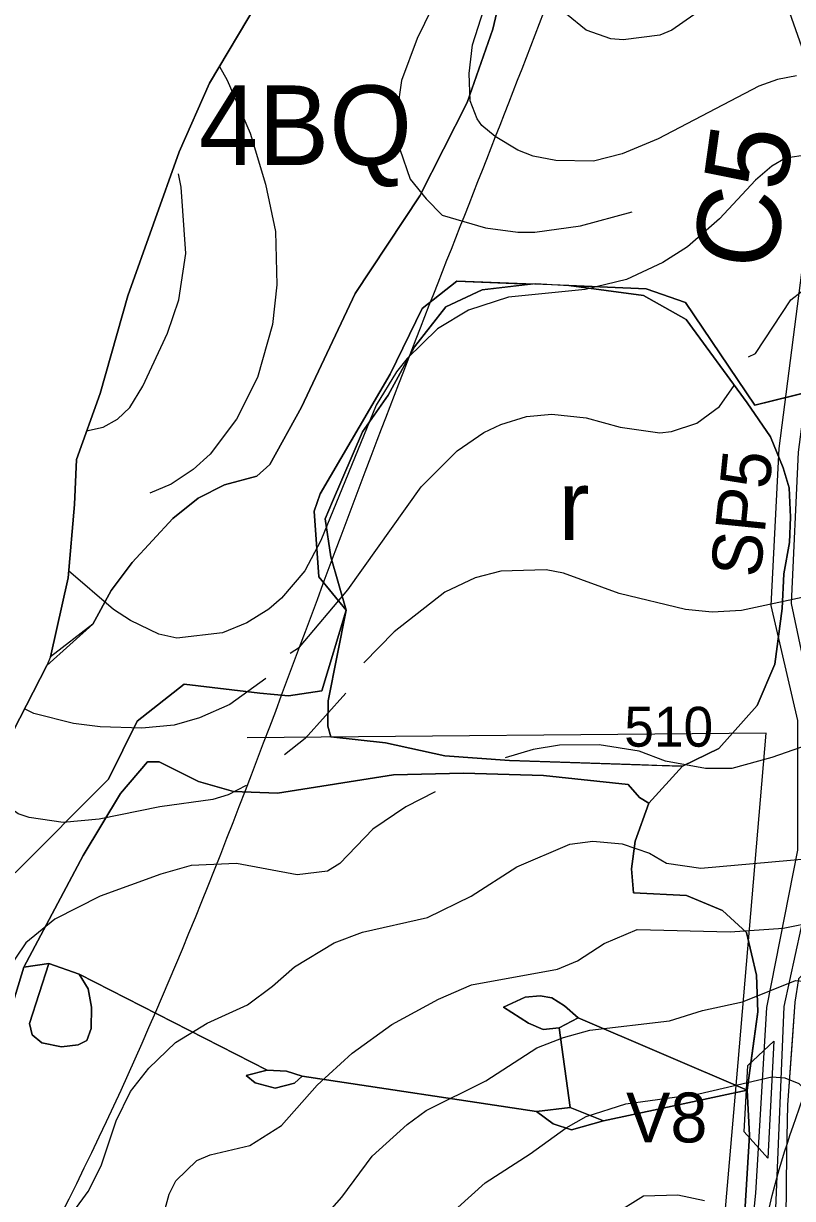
# Model space of a CAD drawing. Extents: x -684583 to -680383, y -1157874 to -1154904.
# Drawn here: x -683469.1 to -683237.5, y -1156658.6 to -1156304.8 of the extents above; entities that cross this region are included whole.
import ezdxf

# ---------------------------------------------------------------- set-up
doc = ezdxf.new("R2010")
doc.units = 0
for name, color, linetype in [('01_OBVOD PÚ', 7, 'Continuous'), ('01_SPRÁV_HRANICE', 7, 'Continuous'), ('01_VRSTEVNICE', 7, 'Continuous'), ('02_KULTURY STAV', 7, 'Continuous'), ('03_PC_OBJEKTY_NÁVRH', 7, 'Continuous'), ('03_PC_POPIS_STAV', 7, 'Continuous'), ('03_PC_STAV', 7, 'Continuous'), ('06_BIOGEOGRAFIE', 7, 'Continuous'), ('06_ÚSES_IP', 7, 'Continuous')]:
    doc.layers.add(name, color=color, linetype=linetype)

msp = doc.modelspace()

# ---------------------------------------------------------------- linework, layer by layer
at = {"layer": '01_OBVOD PÚ'}
msp.add_lwpolyline([(-683398.79, -1156298.66), (-683413.1, -1156322.77), (-683422.24, -1156343.5), (-683437.73, -1156386.86), (-683446.08, -1156416.21), (-683453.19, -1156436.08), (-683453.82, -1156449.66), (-683455.73, -1156471.73), (-683461.01, -1156495.56), (-683462.1, -1156498.16), (-683480.56, -1156533.92), (-683491.16, -1156554.95), (-683503.34, -1156584.23), (-683524.73, -1156612.92), (-683565.38, -1156674.86)], dxfattribs=at)
at = {"layer": '01_SPRÁV_HRANICE'}
msp.add_lwpolyline([(-683398.79, -1156298.66), (-683413.1, -1156322.77), (-683422.24, -1156343.5), (-683437.73, -1156386.86), (-683446.08, -1156416.21), (-683453.19, -1156436.08), (-683453.82, -1156449.66), (-683455.73, -1156471.73), (-683461.01, -1156495.56), (-683462.1, -1156498.16), (-683480.56, -1156533.92), (-683491.16, -1156554.95), (-683503.34, -1156584.23), (-683524.73, -1156612.92), (-683565.38, -1156674.86)], dxfattribs=at)
at = {"layer": '01_VRSTEVNICE'}
for points in [[(-683332.65, -1156258.1), (-683333.77, -1156268.27), (-683336.63, -1156277.63), (-683344.05, -1156295.89), (-683350.61, -1156309.29), (-683355.32, -1156321.99), (-683356.6, -1156331.26), (-683355.75, -1156342.67), (-683352.64, -1156351.67), (-683347.9, -1156357.65), (-683343.05, -1156362.5), (-683329.98, -1156366.36), (-683320.23, -1156367.64), (-683315.09, -1156367.64), (-683301.4, -1156365.78), (-683285.85, -1156361.5)], [(-683236.35, -1156320.56), (-683242.06, -1156321.7), (-683247.62, -1156323.7), (-683278.01, -1156339.53), (-683288.85, -1156344.1), (-683297.41, -1156346.24), (-683308.82, -1156346.1), (-683315.67, -1156344.81), (-683320.23, -1156342.96), (-683327.08, -1156338.82), (-683331.07, -1156335.54), (-683332.5, -1156333.54), (-683334.64, -1156328.12), (-683334.92, -1156319.85), (-683333.92, -1156311.29), (-683326.22, -1156287.33)], [(-683259.61, -1156296.74), (-683273.87, -1156306.87), (-683277.44, -1156308.3), (-683288.56, -1156309.72), (-683292.27, -1156309.44), (-683299.69, -1156306.87), (-683305.54, -1156302.02)], [(-683410.14, -1156317.77), (-683407.81, -1156321.85), (-683400.82, -1156337.82), (-683396.26, -1156353.23), (-683393.21, -1156367.43), (-683392.83, -1156383.47), (-683394.12, -1156395.45), (-683398.68, -1156411.43), (-683404.96, -1156423.98), (-683412.95, -1156434.54), (-683418.08, -1156439.1), (-683424.65, -1156443.52), (-683431.06, -1156446.23)], [(-683232.93, -1156344.38), (-683239.64, -1156345.38), (-683243.77, -1156347.81), (-683248.62, -1156351.95), (-683259.46, -1156363.64), (-683269.16, -1156372.06), (-683276.58, -1156376.76), (-683287.56, -1156381.9), (-683299.97, -1156384.9), (-683323.08, -1156387.18), (-683335.06, -1156391.17), (-683344.48, -1156396.73), (-683353.61, -1156405.72), (-683356.75, -1156409.72), (-683362.88, -1156419.7), (-683379.57, -1156460.5), (-683384.42, -1156469.63), (-683391.41, -1156477.9), (-683395.26, -1156481.18), (-683401.82, -1156485.32), (-683409.24, -1156488.31), (-683422.93, -1156489.88), (-683428.35, -1156488.74), (-683436.91, -1156484.6), (-683442.05, -1156481.32), (-683455.55, -1156469.65)], [(-683450.11, -1156427.46), (-683445.18, -1156426.4), (-683440.84, -1156423.93), (-683437.13, -1156420.43), (-683433.2, -1156413.99), (-683425.79, -1156398.02), (-683422.36, -1156388.03), (-683420.22, -1156374.05), (-683421.65, -1156354.08), (-683422.41, -1156350.05)], [(-683250.76, -1156405.15), (-683248.62, -1156404.15), (-683238.07, -1156388.03), (-683234.93, -1156385.61)], [(-683388.84, -1156494.45), (-683385.99, -1156492.59), (-683371.44, -1156475.33), (-683349.33, -1156444.38), (-683338.49, -1156433.54), (-683330.5, -1156427.97), (-683325.36, -1156425.55), (-683317.66, -1156423.12), (-683309.96, -1156422.41), (-683299.69, -1156423.55), (-683289.42, -1156426.4), (-683277.44, -1156428.12), (-683274.01, -1156427.69), (-683266.31, -1156425.12), (-683259.46, -1156420.13), (-683255.04, -1156413.85)], [(-683234.64, -1156477.61), (-683252.9, -1156481.61), (-683261.75, -1156482.04), (-683269.73, -1156481.32), (-683289.7, -1156476.47), (-683306.54, -1156470.34), (-683311.67, -1156469.34), (-683325.36, -1156469.77), (-683333.07, -1156471.77), (-683342.2, -1156476.04), (-683357.46, -1156488.03), (-683366.59, -1156497.3)], [(-683396.12, -1156502.01), (-683406.96, -1156509.85), (-683416.09, -1156513.85), (-683423.79, -1156516.13), (-683433.49, -1156516.98), (-683446.04, -1156516.56), (-683454.03, -1156515.56), (-683466.01, -1156512.56), (-683468.85, -1156511.23)], [(-683372.01, -1156506.43), (-683384.28, -1156520.12), (-683390.53, -1156525.06)], [(-683219.81, -1156517.55), (-683243.77, -1156525.83), (-683255.75, -1156529.11), (-683263.74, -1156529.11), (-683275.72, -1156526.97), (-683283.71, -1156523.97), (-683295.7, -1156521.98), (-683307.68, -1156522.12), (-683315.67, -1156523.4), (-683324.08, -1156525.97)], [(-683402.05, -1156534.3), (-683407.53, -1156537.1), (-683412.09, -1156538.52), (-683428.07, -1156540.66), (-683446.33, -1156544.37), (-683457.17, -1156545.37), (-683467.44, -1156543.94), (-683470.72, -1156542.8), (-683475.57, -1156539.24), (-683480.28, -1156533.37)], [(-683345.17, -1156536.16), (-683354.02, -1156540.69), (-683363.88, -1156547.37), (-683373.86, -1156557.78), (-683377.57, -1156560.06), (-683386.7, -1156561.2), (-683404.96, -1156557.78), (-683418.65, -1156558.35), (-683427.78, -1156560.92), (-683446.04, -1156567.62), (-683459.74, -1156574.47), (-683468.44, -1156581.6), (-683474.29, -1156590.3), (-683476.28, -1156600.86), (-683477.71, -1156615.41), (-683479.99, -1156629.96), (-683483.98, -1156644.51), (-683488.55, -1156654.21), (-683492.26, -1156658.91)], [(-683458.31, -1156668.33), (-683449.61, -1156656.49), (-683445.76, -1156648.79), (-683441.19, -1156635.24), (-683436.91, -1156626.39), (-683431.35, -1156619.4), (-683423.36, -1156611.7), (-683413.8, -1156605.85), (-683401.68, -1156600.29), (-683394.12, -1156594.72), (-683387.56, -1156588.88), (-683375.58, -1156581.6), (-683367.02, -1156578.46), (-683347.47, -1156574.04), (-683334.35, -1156567.62), (-683320.51, -1156558.78), (-683304.54, -1156551.93), (-683297.69, -1156551.08), (-683288.85, -1156551.79), (-683280.58, -1156554.64), (-683275.44, -1156557.64), (-683265.17, -1156559.21), (-683222.38, -1156555.35)], [(-683427.07, -1156663.91), (-683425.21, -1156657.35), (-683423.22, -1156653.35), (-683416.94, -1156647.22), (-683412.95, -1156645.51), (-683400.97, -1156642.65), (-683391.41, -1156636.66), (-683380.71, -1156624.54), (-683370.16, -1156614.84), (-683358.17, -1156606.28), (-683344.19, -1156598.58), (-683334.21, -1156594.3), (-683308.25, -1156589.59), (-683302.26, -1156587.02), (-683294.27, -1156581.89), (-683284.28, -1156577.61), (-683256.33, -1156578.32), (-683240.35, -1156577.18), (-683230.36, -1156575.18)], [(-683382.14, -1156668.33), (-683373.29, -1156658.2), (-683364.16, -1156645.93), (-683353.61, -1156636.38), (-683347.9, -1156632.1), (-683329.93, -1156623.25), (-683314.52, -1156613.27), (-683306.54, -1156610.13), (-683298.55, -1156607.99), (-683274.58, -1156605.14), (-683264.6, -1156602), (-683252.62, -1156599.43), (-683236.64, -1156593.01), (-683230.36, -1156593.44), (-683228.37, -1156595.15), (-683219.09, -1156611.41), (-683215.53, -1156616.12), (-683198.13, -1156632.24), (-683180.44, -1156652.92), (-683174.02, -1156658.34), (-683167.6, -1156662.48)], [(-683338.35, -1156661.34), (-683330.07, -1156653.92), (-683316.52, -1156645.22), (-683305.68, -1156637.38), (-683299.69, -1156633.95), (-683287.71, -1156630.1), (-683265.74, -1156627.1), (-683243.77, -1156621.97), (-683239.78, -1156622.25), (-683235.64, -1156623.97), (-683231.65, -1156627.96), (-683225.23, -1156637.09), (-683210.82, -1156653.07), (-683195.13, -1156673.61)], [(-683264.03, -1156659.34), (-683272.02, -1156657.63), (-683282.43, -1156657.92), (-683291.7, -1156663.76)]]:
    msp.add_lwpolyline(points, dxfattribs=at)
at = {"layer": '02_KULTURY STAV'}
for points in [[(-683171.14, -1156249.94), (-683184.73, -1156315.73), (-683195.8, -1156340.96), (-683223.29, -1156404.62), (-683229.5, -1156414.89), (-683248.89, -1156419.76), (-683269.76, -1156388.87), (-683281.59, -1156384.74), (-683304.9, -1156383.71), (-683338.64, -1156382.37), (-683349.03, -1156390.61), (-683358.7, -1156410.42), (-683379.76, -1156446.48), (-683381.62, -1156451.71), (-683380.17, -1156471.46), (-683371.92, -1156481.45), (-683379.32, -1156505.79), (-683389.29, -1156507.28), (-683397.99, -1156506.51), (-683420.76, -1156503.71), (-683434.86, -1156514.91), (-683443.57, -1156532.32), (-683471.62, -1156560.57)], [(-683565.38, -1156674.86), (-683524.73, -1156612.92), (-683503.34, -1156584.23), (-683491.16, -1156554.95), (-683480.56, -1156533.92), (-683462.1, -1156498.16), (-683448.29, -1156485.69), (-683442.69, -1156475.53), (-683436.4, -1156467.16), (-683424.11, -1156453.92), (-683416.55, -1156447.71), (-683408.58, -1156443.7), (-683398.81, -1156441.08), (-683394.9, -1156437.57), (-683385.41, -1156420.39), (-683369.19, -1156386.16), (-683349.81, -1156356.71), (-683335.5, -1156328.62), (-683327.82, -1156306.53), (-683323.6, -1156288.47)], [(-683323.6, -1156288.47), (-683327.82, -1156306.53), (-683335.5, -1156328.62), (-683349.81, -1156356.71), (-683369.19, -1156386.16), (-683385.41, -1156420.39), (-683394.9, -1156437.57), (-683398.81, -1156441.08), (-683408.58, -1156443.7), (-683416.55, -1156447.71), (-683424.11, -1156453.92), (-683436.4, -1156467.16), (-683442.69, -1156475.53), (-683448.29, -1156485.69), (-683461.01, -1156495.56), (-683455.73, -1156471.73), (-683453.82, -1156449.66), (-683453.19, -1156436.08), (-683446.08, -1156416.21), (-683437.73, -1156386.86), (-683422.24, -1156343.5), (-683413.1, -1156322.77), (-683398.79, -1156298.66)], [(-683251.92, -1156662.61), (-683250.43, -1156639.58), (-683251.22, -1156625.99), (-683249.42, -1156613.32), (-683247.96, -1156602.47), (-683248.35, -1156591.38), (-683251.33, -1156578.58), (-683258.61, -1156571.95), (-683269.44, -1156567.36), (-683285.39, -1156566.55), (-683286.01, -1156559.35), (-683284.9, -1156551.01), (-683280.82, -1156539.6), (-683270.62, -1156528.49), (-683259.73, -1156523.16), (-683248.19, -1156510.2), (-683242.87, -1156497.72), (-683240.67, -1156481.02), (-683240.17, -1156470.49), (-683238.45, -1156461.1), (-683238.16, -1156453.49), (-683238.51, -1156444.68), (-683240.35, -1156438.6), (-683244.13, -1156429.31), (-683251.16, -1156419.06), (-683269.53, -1156393.99), (-683282.37, -1156386.71), (-683304.9, -1156383.71), (-683281.59, -1156384.74), (-683269.76, -1156388.87), (-683248.89, -1156419.76), (-683232.53, -1156415.71)], [(-683471.62, -1156560.57), (-683443.57, -1156532.32), (-683434.86, -1156514.91), (-683420.76, -1156503.71), (-683397.99, -1156506.51), (-683389.29, -1156507.28), (-683379.32, -1156505.79), (-683371.92, -1156481.45), (-683377.42, -1156508.74), (-683377.47, -1156516.42), (-683376.56, -1156519.64), (-683360.1, -1156521.38), (-683342.24, -1156525.36), (-683322.78, -1156526.74), (-683270.62, -1156528.49), (-683280.82, -1156539.6), (-683283.64, -1156537.92), (-683287.05, -1156533.96), (-683312.55, -1156531.24), (-683336.63, -1156530.54), (-683357.73, -1156531.1), (-683392.68, -1156536.58), (-683405.84, -1156536.06), (-683416.46, -1156533.1), (-683428.25, -1156527.11), (-683431.82, -1156527.1), (-683439.92, -1156536.64), (-683451.17, -1156555.31), (-683469.01, -1156589.01), (-683478.4, -1156619.34)], [(-683478.4, -1156619.34), (-683469.01, -1156589.01), (-683461.53, -1156587.88), (-683467.32, -1156605.93), (-683466.5, -1156609.38), (-683463.61, -1156611.78), (-683457.71, -1156612.96), (-683452.63, -1156612.39), (-683450.06, -1156611.05), (-683448.73, -1156607.49), (-683448.63, -1156601.02), (-683449.7, -1156595.53), (-683452.32, -1156591.06), (-683395.77, -1156619.95), (-683402.05, -1156621.58), (-683399.35, -1156623.79), (-683393.35, -1156625.39), (-683387.54, -1156623.94), (-683385.23, -1156621.75), (-683314.61, -1156632.4), (-683309.65, -1156636.12), (-683304.12, -1156637.95), (-683294.43, -1156635.22), (-683251.22, -1156625.99), (-683250.43, -1156639.58), (-683251.92, -1156662.61)], [(-683236.8, -1156599.48), (-683239.01, -1156630.41), (-683239.35, -1156645), (-683239.6, -1156674.58)]]:
    msp.add_lwpolyline(points, dxfattribs=at)
for points in [[(-683381.62, -1156451.71), (-683379.76, -1156446.48), (-683358.7, -1156410.42), (-683349.03, -1156390.61), (-683338.64, -1156382.37), (-683316.32, -1156383.27), (-683331, -1156385.02), (-683341.91, -1156390.16), (-683351.34, -1156402.15), (-683359.33, -1156416.76), (-683367.08, -1156427.81), (-683376.03, -1156448.74), (-683378.26, -1156453.99), (-683376.54, -1156465.45), (-683371.92, -1156481.45), (-683380.17, -1156471.46)], [(-683341.91, -1156390.16), (-683331, -1156385.02), (-683314.81, -1156383.1), (-683304.9, -1156383.71), (-683282.37, -1156386.71), (-683269.53, -1156393.99), (-683251.16, -1156419.06), (-683244.13, -1156429.31), (-683240.35, -1156438.6), (-683238.51, -1156444.68), (-683238.16, -1156453.49), (-683238.45, -1156461.1), (-683240.17, -1156470.49), (-683240.67, -1156481.02), (-683242.87, -1156497.72), (-683248.19, -1156510.2), (-683259.73, -1156523.16), (-683270.62, -1156528.49), (-683278.37, -1156528.28), (-683283.38, -1156528.07), (-683322.78, -1156526.74), (-683342.24, -1156525.36), (-683360.1, -1156521.38), (-683376.56, -1156519.64), (-683377.47, -1156516.42), (-683377.42, -1156508.74), (-683371.92, -1156481.45), (-683376.54, -1156465.45), (-683378.26, -1156453.99), (-683376.03, -1156448.74), (-683367.08, -1156427.81), (-683359.33, -1156416.76), (-683351.34, -1156402.15)], [(-683469.01, -1156589.01), (-683451.17, -1156555.31), (-683439.92, -1156536.64), (-683431.82, -1156527.1), (-683428.25, -1156527.11), (-683416.46, -1156533.1), (-683405.84, -1156536.06), (-683392.68, -1156536.58), (-683357.73, -1156531.1), (-683336.63, -1156530.54), (-683312.55, -1156531.24), (-683287.05, -1156533.96), (-683283.64, -1156537.92), (-683280.82, -1156539.6), (-683284.9, -1156551.01), (-683286.01, -1156559.35), (-683285.39, -1156566.55), (-683269.44, -1156567.36), (-683258.61, -1156571.95), (-683251.33, -1156578.58), (-683248.35, -1156591.38), (-683247.96, -1156602.47), (-683251.22, -1156625.99), (-683302.11, -1156604.21), (-683306.18, -1156600.59), (-683310.01, -1156598.19), (-683313.48, -1156597.59), (-683318, -1156598.05), (-683324.53, -1156601.03), (-683316.99, -1156605.83), (-683312.57, -1156607.78), (-683307.83, -1156607.21), (-683304.51, -1156631.27), (-683314.61, -1156632.4), (-683385.23, -1156621.75), (-683389.95, -1156620.32), (-683395.77, -1156619.95), (-683452.32, -1156591.06), (-683461.53, -1156587.88)], [(-683239.6, -1156674.58), (-683235.72, -1156673.83), (-683230.34, -1156675.52), (-683226.22, -1156679.98), (-683225.59, -1156686.55), (-683222.89, -1156686.61), (-683224.21, -1156716.74), (-683226.06, -1156725.48), (-683217.31, -1156704.71), (-683210.97, -1156648.47), (-683204.31, -1156597.48), (-683205.51, -1156585.15), (-683210.65, -1156580.69), (-683219.53, -1156585.09), (-683230.72, -1156587.44), (-683235.71, -1156592.49), (-683236.8, -1156599.48), (-683237.66, -1156611.13), (-683239.01, -1156630.41), (-683239.35, -1156645)], [(-683461.53, -1156587.88), (-683452.32, -1156591.06), (-683449.7, -1156595.53), (-683448.63, -1156601.02), (-683448.73, -1156607.49), (-683450.06, -1156611.05), (-683452.63, -1156612.39), (-683457.71, -1156612.96), (-683463.61, -1156611.78), (-683466.5, -1156609.38), (-683467.32, -1156605.93)], [(-683324.53, -1156601.03), (-683318, -1156598.05), (-683313.48, -1156597.59), (-683310.01, -1156598.19), (-683306.18, -1156600.59), (-683302.11, -1156604.21), (-683307.83, -1156607.21), (-683312.57, -1156607.78), (-683316.99, -1156605.83)], [(-683307.83, -1156607.21), (-683302.11, -1156604.21), (-683251.22, -1156625.99), (-683294.43, -1156635.22), (-683304.51, -1156631.27)], [(-683402.05, -1156621.58), (-683395.77, -1156619.95), (-683389.95, -1156620.32), (-683385.23, -1156621.75), (-683387.54, -1156623.94), (-683393.35, -1156625.39), (-683399.35, -1156623.79)], [(-683314.61, -1156632.4), (-683304.51, -1156631.27), (-683294.43, -1156635.22), (-683304.12, -1156637.95), (-683309.65, -1156636.12)]]:
    msp.add_lwpolyline(points, close=True, dxfattribs=at)
at = {"layer": '03_PC_OBJEKTY_NÁVRH'}
msp.add_lwpolyline([(-683174.65, -1155937.35), (-683210.22, -1156053.67), (-683213.15, -1156063.25), (-683222.33, -1156079.87), (-683239.53, -1156106.26), (-683245.78, -1156132.85), (-683252.62, -1156185.25), (-683250.28, -1156264.23), (-683244.8, -1156283.2), (-683228.39, -1156329.92), (-683241.68, -1156432.76), (-683244.02, -1156480.07), (-683236.01, -1156514.67), (-683236.01, -1156553.77), (-683245.39, -1156601.08), (-683248.71, -1156657), (-683254.96, -1156720.15), (-683258.68, -1156736.37), (-683280.56, -1156777.62), (-683294.63, -1156809.69), (-683298.73, -1156825.13), (-683296.59, -1156836.67)], dxfattribs=at)
msp.add_lwpolyline([(-683244.99, -1156646.44), (-683252.08, -1156638.55), (-683251, -1156618.58), (-683243.1, -1156611.23)], close=True, dxfattribs=at)
at = {"layer": '03_PC_STAV'}
msp.add_lwpolyline([(-683239.83, -1156280.24), (-683222.66, -1156329.19), (-683228.08, -1156374.72), (-683235.8, -1156433.94), (-683237.9, -1156479.43), (-683235.03, -1156493.24), (-683229.88, -1156514.73), (-683229.88, -1156553.84), (-683240.11, -1156600.78), (-683242.65, -1156661.68), (-683249.53, -1156720.73), (-683253.54, -1156738.98), (-683290.99, -1156812.56), (-683293.44, -1156824.43), (-683291.03, -1156839.88), (-683283.21, -1156847.9)], dxfattribs=at)
at = {"layer": '06_BIOGEOGRAFIE'}
for points in [[(-682624.87, -1154935.44), (-682669.05, -1155140.04), (-682739.65, -1155253.72), (-682834.36, -1155382.91), (-682941.12, -1155661.96), (-683008.28, -1155760.14), (-683056.49, -1155810.09), (-683084.04, -1155808.37), (-683154.45, -1155886.49), (-683231.94, -1156062.19), (-683280.08, -1156211.64), (-683362.74, -1156430.39), (-683497.05, -1156731.83), (-683541.82, -1156781.78), (-683638.25, -1156792.12), (-683701.96, -1156768), (-683817.33, -1156693.94)], [(-683099.47, -1156889.99), (-683108.08, -1156852.09), (-683133.91, -1156841.76), (-683133.91, -1156814.2), (-683132.19, -1156784.91), (-683147.69, -1156747.02), (-683189.01, -1156748.74), (-683242.39, -1156712.57), (-683235.51, -1156631.61), (-683171.79, -1156531.71), (-683097.75, -1156511.04), (-683004.76, -1156526.54), (-682887.67, -1156483.48), (-682868.73, -1156459.36), (-682823.96, -1156452.47), (-682839.46, -1156516.2), (-682863.56, -1156605.77), (-682887.67, -1156736.68), (-682923.83, -1156891.71), (-682934.16, -1156915.82), (-682965.16, -1156929.6), (-683004.76, -1156926.16)]]:
    msp.add_spline(points, degree=3, dxfattribs=at)
at = {"layer": '06_ÚSES_IP'}
msp.add_lwpolyline([(-683262.28, -1156714.94), (-683253.85, -1156617.71), (-683245.49, -1156518.54), (-683401.74, -1156519.94)], dxfattribs=at)

# ---------------------------------------------------------------- texts
at = {"layer": '01_VRSTEVNICE'}
msp.add_text('510', height=12, dxfattribs=at).set_placement((-683288.19, -1156522.58))
at = {"layer": '02_KULTURY STAV'}
msp.add_text('r', height=21, dxfattribs=at).set_placement((-683307.98, -1156460.34))
at = {"layer": '03_PC_OBJEKTY_NÁVRH'}
msp.add_text('SP5', height=15, rotation=84.1807, dxfattribs=at).set_placement((-683247.28, -1156471.95))
msp.add_text('V8', height=15, dxfattribs=at).set_placement((-683287.67, -1156641.73))
at = {"layer": '03_PC_POPIS_STAV'}
msp.add_text('C5', height=25, rotation=82.0047, dxfattribs=at).set_placement((-683243.02, -1156379.83))
at = {"layer": '06_BIOGEOGRAFIE'}
msp.add_text('4BQ', height=24, dxfattribs=at).set_placement((-683416.32, -1156347.46))

doc.saveas('drawing.dxf')
